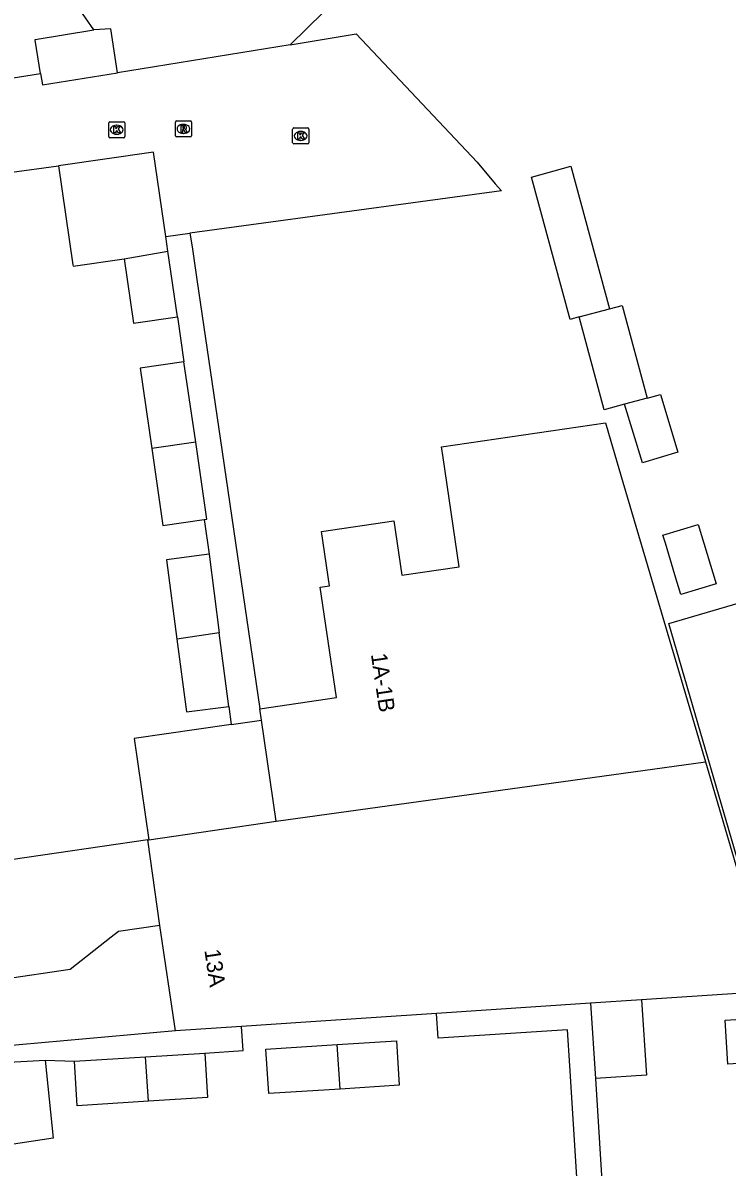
# Model space of a CAD drawing. Extents: x 159053 to 160041, y 380450 to 381422.
# Drawn here: x 159509.7 to 159553.7, y 381207.2 to 381278.7 of the extents above; entities that cross this region are included whole.
import ezdxf

# ---------------------------------------------------------------- set-up
doc = ezdxf.new("R2010")
doc.units = 0
for name, color, linetype in [('IMGEO_Kolk', 7, 'Continuous'), ('IMGEO_Pand', 7, 'Continuous'), ('IMGEO_Pand_nummerreeks', 7, 'Continuous'), ('IMGEO_Rijbaan_lokaal_open', 7, 'Continuous'), ('IMGEO_Rioolput', 7, 'Continuous'), ('IMGEO_Voetpad_open', 7, 'Continuous')]:
    doc.layers.add(name, color=color, linetype=linetype)

msp = doc.modelspace()

# ---------------------------------------------------------------- linework, layer by layer
at = {"layer": 'IMGEO_Kolk'}
for p, q in [((159515.068, 381271.603), (159515.068, 381272.455)), ((159515.143, 381272.529), (159515.995, 381272.529)), ((159515.556, 381272.309), (159515.581, 381272.309)), ((159516.069, 381272.455), (159516.069, 381271.603)), ((159526.636, 381272.143), (159527.488, 381272.143)), ((159515.995, 381271.529), (159515.143, 381271.529)), ((159515.579, 381271.749), (159515.554, 381271.749)), ((159526.561, 381271.217), (159526.561, 381272.069)), ((159527.049, 381271.923), (159527.074, 381271.923)), ((159527.562, 381272.069), (159527.562, 381271.217)), ((159527.488, 381271.143), (159526.636, 381271.143)), ((159527.072, 381271.363), (159527.047, 381271.363))]:
    msp.add_line(p, q, dxfattribs=at)
for points in [[(159515.068, 381271.603), (159515.068, 381272.455)], [(159515.143, 381272.529), (159515.995, 381272.529)], [(159515.389, 381272.229), (159515.512, 381272.229), (159515.512, 381272.078), (159515.642, 381272.229), (159515.806, 381272.229), (159515.66, 381272.078), (159515.813, 381271.829), (159515.661, 381271.829), (159515.576, 381271.993), (159515.512, 381271.926), (159515.512, 381271.829), (159515.389, 381271.829), (159515.389, 381272.229)], [(159516.069, 381272.455), (159516.069, 381271.603)], [(159526.636, 381272.143), (159527.488, 381272.143)], [(159515.995, 381271.529), (159515.143, 381271.529)], [(159526.561, 381271.217), (159526.561, 381272.069)], [(159526.882, 381271.843), (159527.005, 381271.843), (159527.005, 381271.692), (159527.135, 381271.843), (159527.299, 381271.843), (159527.153, 381271.692), (159527.306, 381271.443), (159527.154, 381271.443), (159527.069, 381271.607), (159527.005, 381271.54), (159527.005, 381271.443), (159526.882, 381271.443), (159526.882, 381271.843)], [(159527.562, 381272.069), (159527.562, 381271.217)], [(159527.488, 381271.143), (159526.636, 381271.143)]]:
    msp.add_lwpolyline(points, dxfattribs=at)
for centre, start, end in [((159515.145, 381272.453), 91.55205, 178.44795), ((159515.145, 381272.453), 91.55205, 178.44795), ((159515.993, 381272.453), 1.55205, 88.44795), ((159515.993, 381272.453), 1.55205, 88.44795), ((159526.638, 381272.067), 91.55205, 178.44795), ((159526.638, 381272.067), 91.55205, 178.44795), ((159527.486, 381272.067), 1.55205, 88.44795), ((159527.486, 381272.067), 1.55205, 88.44795), ((159515.145, 381271.605), 181.55205, 268.44795), ((159515.145, 381271.605), 181.55205, 268.44795), ((159515.993, 381271.605), 271.55205, 358.44795), ((159515.993, 381271.605), 271.55205, 358.44795), ((159526.638, 381271.219), 181.55205, 268.44795), ((159526.638, 381271.219), 181.55205, 268.44795), ((159527.486, 381271.219), 271.55205, 358.44795), ((159527.486, 381271.219), 271.55205, 358.44795)]:
    msp.add_arc(centre, 0.0765, start, end, dxfattribs=at)
for centre, major_axis, ratio, start_param, end_param in [((159515.555, 381272.029), (-0.387, 0.002), 0.722429, 4.712389, 7.853982), ((159515.58, 381272.029), (-0.39, 0.002), 0.717154, 1.570796, 4.712389), ((159527.048, 381271.643), (-0.387, 0.002), 0.722429, 4.712389, 7.853982), ((159527.073, 381271.643), (-0.39, 0.002), 0.717154, 1.570796, 4.712389)]:
    msp.add_ellipse(centre, major_axis=major_axis, ratio=ratio, start_param=start_param, end_param=end_param, dxfattribs=at)
at = {"layer": 'IMGEO_Pand'}
for points in [[(159514.139, 381278.272), (159512.58, 381280.544), (159520.937, 381282.943), (159522.118, 381281.737), (159524.197, 381283.771), (159528.49, 381279.384), (159526.41, 381277.349)], [(159510.808, 381275.554), (159510.47, 381277.631), (159510.463, 381277.675), (159514.139, 381278.272)], [(159515.623, 381275.597), (159515.204, 381278.349), (159514.139, 381278.272)], [(159526.41, 381277.349), (159515.623, 381275.597)], [(159510.808, 381275.554), (159510.925, 381274.834), (159515.623, 381275.597)], [(159518.629, 381265.35), (159517.86, 381270.631), (159511.925, 381269.766)], [(159511.925, 381269.766), (159512.826, 381263.581), (159512.838, 381263.502), (159516.027, 381263.966)], [(159544.454, 381260.325), (159543.89, 381260.173), (159541.489, 381269.071), (159543.948, 381269.76), (159546.356, 381260.838)], [(159518.763, 381264.433), (159518.629, 381265.35)], [(159516.027, 381263.966), (159518.763, 381264.433)], [(159519.359, 381260.337), (159518.763, 381264.433)], [(159516.027, 381263.966), (159516.613, 381259.943), (159519.359, 381260.337)], [(159544.454, 381260.325), (159546.356, 381260.838)], [(159546.356, 381260.838), (159547.145, 381261.051), (159548.709, 381255.251)], [(159547.303, 381254.872), (159546.017, 381254.526), (159544.454, 381260.325)], [(159519.77, 381257.519), (159517.024, 381257.124), (159517.755, 381252.111)], [(159520.501, 381252.505), (159519.77, 381257.519)], [(159548.709, 381255.251), (159549.545, 381255.476), (159550.631, 381251.881), (159548.41, 381251.21), (159547.303, 381254.872)], [(159548.709, 381255.251), (159547.303, 381254.872)], [(159524.502, 381235.831), (159529.295, 381236.533), (159528.285, 381243.425), (159528.861, 381243.509), (159528.362, 381246.908), (159532.889, 381247.571), (159533.387, 381244.173), (159536.965, 381244.697), (159535.961, 381251.541), (159535.864, 381252.202), (159546.109, 381253.704), (159546.299, 381253.056), (159547.198, 381250), (159552.345, 381232.502)], [(159520.501, 381252.505), (159517.755, 381252.111)], [(159517.755, 381252.111), (159518.457, 381247.291), (159521.035, 381247.667)], [(159521.035, 381247.667), (159521.202, 381247.691), (159520.501, 381252.505)], [(159549.846, 381246.188), (159549.694, 381246.688), (159551.904, 381247.356), (159553.026, 381243.644), (159550.816, 381242.976), (159550.444, 381244.206), (159549.846, 381246.188)], [(159521.335, 381245.493), (159518.674, 381245.145), (159519.322, 381240.188)], [(159521.335, 381245.493), (159521.979, 381240.569)], [(159559.518, 381218.197), (159556.793, 381218.027), (159550.06, 381241.15), (159558.372, 381243.591), (159565.676, 381218.581)], [(159521.979, 381240.569), (159519.322, 381240.188)], [(159519.322, 381240.188), (159519.918, 381235.631), (159522.579, 381235.979)], [(159522.579, 381235.979), (159521.979, 381240.569)], [(159524.605, 381235.126), (159524.502, 381235.831)], [(159522.726, 381234.851), (159524.605, 381235.126)], [(159525.531, 381228.807), (159524.605, 381235.126)], [(159522.726, 381234.851), (159516.652, 381233.961), (159517.578, 381227.642)], [(159525.531, 381228.807), (159552.345, 381232.502)], [(159552.345, 381232.502), (159556.557, 381218.181), (159548.35, 381217.632)], [(159517.578, 381227.642), (159525.531, 381228.807)], [(159517.514, 381227.633), (159508.949, 381226.38)], [(159517.514, 381227.633), (159517.578, 381227.642)], [(159518.269, 381222.285), (159517.514, 381227.633)], [(159518.269, 381222.285), (159515.681, 381221.905), (159515.219, 381221.543), (159512.65, 381219.528), (159508.441, 381218.912), (159505.687, 381218.509), (159500.739, 381217.784), (159500, 381222.663), (159499.649, 381225.04)], [(159519.236, 381215.683), (159518.269, 381222.285)], [(159545.162, 381217.418), (159535.549, 381216.775)], [(159548.35, 381217.632), (159545.162, 381217.418)], [(159545.162, 381217.418), (159545.477, 381212.707)], [(159548.35, 381217.632), (159548.665, 381212.92), (159545.477, 381212.707)], [(159535.549, 381216.775), (159527.374, 381216.228), (159523.36, 381215.959)], [(159557.625, 381216.609), (159557.799, 381213.858), (159553.748, 381213.603), (159553.574, 381216.354), (159557.625, 381216.609)], [(159523.36, 381215.959), (159519.236, 381215.683)], [(159529.345, 381214.836), (159533.044, 381215.07), (159533.22, 381212.286), (159529.524, 381212.053)], [(159517.375, 381214.073), (159521.073, 381214.307)], [(159521.073, 381214.307), (159521.249, 381211.523), (159517.553, 381211.29)], [(159529.524, 381212.053), (159525.067, 381211.772), (159524.892, 381214.556), (159529.345, 381214.836)], [(159529.524, 381212.053), (159529.345, 381214.836)], [(159500.075, 381212.689), (159506.152, 381213.58), (159511.097, 381213.852)], [(159511.097, 381213.852), (159511.592, 381208.987), (159500.858, 381207.35)], [(159512.921, 381213.793), (159517.375, 381214.073)], [(159517.553, 381211.29), (159513.096, 381211.009), (159512.921, 381213.793)], [(159517.553, 381211.29), (159517.375, 381214.073)]]:
    msp.add_lwpolyline(points, dxfattribs=at)
at = {"layer": 'IMGEO_Rijbaan_lokaal_open'}
for points in [[(159526.41, 381277.349), (159530.524, 381278.017), (159538.088, 381270.011), (159539.222, 381268.657), (159539.599, 381268.207), (159520.146, 381265.571)], [(159507.252, 381274.976), (159510.808, 381275.554)], [(159502.734, 381268.528), (159511.925, 381269.766)], [(159518.629, 381265.35), (159520.146, 381265.571)]]:
    msp.add_lwpolyline(points, dxfattribs=at)
at = {"layer": 'IMGEO_Rioolput'}
for p, q in [((159519.235, 381271.659), (159519.235, 381272.511)), ((159519.31, 381272.585), (159520.162, 381272.585)), ((159519.723, 381272.365), (159519.748, 381272.365)), ((159520.236, 381272.511), (159520.236, 381271.659)), ((159520.162, 381271.585), (159519.31, 381271.585)), ((159519.746, 381271.805), (159519.721, 381271.805))]:
    msp.add_line(p, q, dxfattribs=at)
for points in [[(159519.235, 381271.659), (159519.235, 381272.511)], [(159519.31, 381272.585), (159520.162, 381272.585)], [(159519.824, 381272.283), (159519.572, 381272.285), (159519.572, 381271.885)], [(159519.75, 381272.204), (159519.696, 381272.204), (159519.696, 381272.123)], [(159519.696, 381272.123), (159519.748, 381272.123)], [(159520.236, 381272.511), (159520.236, 381271.659)], [(159520.162, 381271.585), (159519.31, 381271.585)], [(159519.572, 381271.885), (159519.696, 381271.885), (159519.696, 381272.047), (159519.707, 381272.047)], [(159519.754, 381272.018), (159519.825, 381271.885), (159519.965, 381271.885), (159519.9, 381272.011)]]:
    msp.add_lwpolyline(points, dxfattribs=at)
for centre, radius, start, end in [((159519.312, 381272.509), 0.0765, 91.55205, 178.44795), ((159519.312, 381272.509), 0.0765, 91.55205, 178.44795), ((159519.732, 381272.312), 0.19, 274.7715, 282.96867), ((159519.756, 381272.108), 0.0964, 77.00612, 93.18647), ((159519.77, 381272.165), 0.0378, 276.66336, 79.67722), ((159519.823, 381272.173), 0.109, 350.36119, 89.41601), ((159519.821, 381272.173), 0.112, 277.58423, 350.98172), ((159520.16, 381272.509), 0.0765, 1.55205, 88.44795), ((159520.16, 381272.509), 0.0765, 1.55205, 88.44795), ((159519.312, 381271.661), 0.0765, 181.55205, 268.44795), ((159519.312, 381271.661), 0.0765, 181.55205, 268.44795), ((159519.706, 381271.994), 0.0533, 26.02933, 88.69889), ((159519.805, 381271.958), 0.108, 29.51342, 73.79051), ((159520.16, 381271.661), 0.0765, 271.55205, 358.44795), ((159520.16, 381271.661), 0.0765, 271.55205, 358.44795)]:
    msp.add_arc(centre, radius, start, end, dxfattribs=at)
for centre, major_axis, ratio, start_param, end_param in [((159519.722, 381272.085), (-0.387, 0.002), 0.722429, 4.712389, 7.853982), ((159519.747, 381272.085), (-0.39, 0.002), 0.717154, 1.570796, 4.712389)]:
    msp.add_ellipse(centre, major_axis=major_axis, ratio=ratio, start_param=start_param, end_param=end_param, dxfattribs=at)
at = {"layer": 'IMGEO_Voetpad_open'}
for points in [[(159520.146, 381265.571), (159520.274, 381264.701), (159520.593, 381262.523), (159521.921, 381253.454), (159524.502, 381235.831)], [(159519.359, 381260.337), (159519.77, 381257.519)], [(159521.035, 381247.667), (159521.335, 381245.493)], [(159522.579, 381235.979), (159522.726, 381234.851)], [(159544.57, 381202.554), (159543.873, 381213.506), (159543.73, 381215.746), (159535.652, 381215.235), (159535.549, 381216.775)], [(159519.236, 381215.683), (159502.476, 381214.202), (159497.37, 381213.76)], [(159521.073, 381214.307), (159523.46, 381214.463), (159523.36, 381215.959)], [(159511.097, 381213.852), (159512.921, 381213.793)], [(159545.477, 381212.707), (159546.098, 381202.615)]]:
    msp.add_lwpolyline(points, dxfattribs=at)

# ---------------------------------------------------------------- texts
at = {"layer": 'IMGEO_Pand_nummerreeks'}
for s, rotation, p in [('1A-1B', 278.33633, (159531.446, 381239.235)), ('13A', 278.34206, (159521.043, 381220.736))]:
    msp.add_text(s, height=1, rotation=rotation, dxfattribs=at).set_placement(p)

doc.saveas('drawing.dxf')
